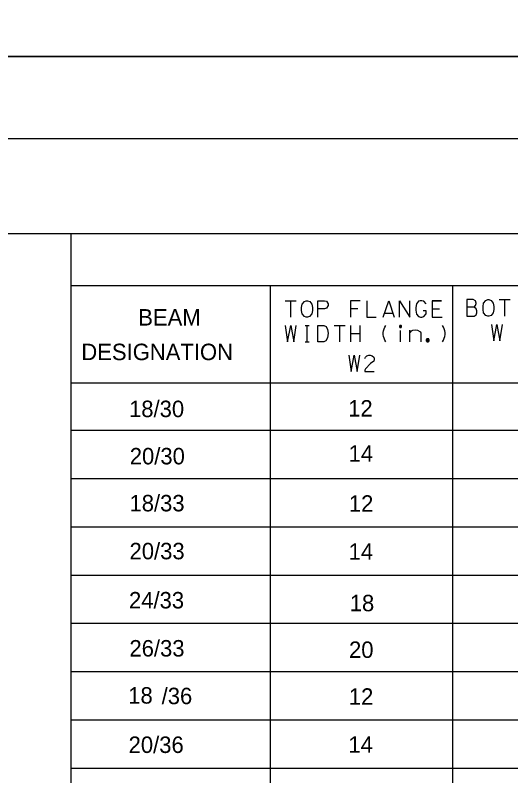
# Model space of a CAD drawing. Extents: x 635698 to 639877, y 296617 to 300175.
# Drawn here: x 638998.6 to 639089, y 299314.6 to 299453.3 of the extents above; entities that cross this region are included whole.
import ezdxf

# ---------------------------------------------------------------- set-up
doc = ezdxf.new("R2010")
doc.units = 0
for name, color, linetype in [('1', 7, 'Continuous'), ('2', 7, 'Continuous'), ('3', 7, 'Continuous'), ('PLT-BNDY', 7, 'Continuous')]:
    doc.layers.add(name, color=color, linetype=linetype)

msp = doc.modelspace()

# ---------------------------------------------------------------- linework, layer by layer
at = {"layer": '1'}
for p, q in [((639412.37, 299413.41), (638860.56, 299413.41)), ((639008.77, 299413.41), (639008.77, 299201.54)), ((639412.37, 299403.96), (639008.77, 299403.96)), ((639087.15, 299403.96), (639008.77, 299403.96)), ((639045.07, 299403.96), (639045.07, 299201.54)), ((639078.35, 299403.96), (639078.35, 299201.54)), ((639087.15, 299386.22), (639008.77, 299386.22)), ((639412.37, 299386.22), (639083.86, 299386.22)), ((639087.15, 299377.56), (639008.77, 299377.56)), ((639412.37, 299377.56), (639085.46, 299377.56)), ((639087.15, 299368.76), (639008.77, 299368.76)), ((639412.37, 299368.76), (639084.54, 299368.76)), ((639087.15, 299359.95), (639008.77, 299359.95)), ((639412.37, 299359.95), (639085.23, 299359.95)), ((639412.37, 299351.15), (639008.77, 299351.15)), ((639412.37, 299342.35), (639008.77, 299342.35)), ((639412.37, 299333.55), (639008.77, 299333.55)), ((639412.37, 299324.75), (639008.77, 299324.75)), ((639412.37, 299315.95), (639008.77, 299315.95))]:
    msp.add_line(p, q, dxfattribs=at)
for points in [[(639047.86, 299401.24), (639049.84, 299401.24)], [(639048.85, 299398.24), (639048.85, 299401.24)], [(639048.85, 299398.24), (639048.85, 299401.24)], [(639051.69, 299401.24), (639051.92, 299401.24), (639052.32, 299401.08), (639052.7, 299400.58), (639052.8, 299399.99), (639052.8, 299399.45), (639052.7, 299398.86), (639052.3, 299398.36), (639051.92, 299398.24), (639051.69, 299398.24), (639051.33, 299398.36), (639050.93, 299398.86), (639050.84, 299399.45), (639050.84, 299399.99), (639050.93, 299400.61), (639051.33, 299401.1), (639051.69, 299401.24)], [(639053.81, 299398.24), (639053.81, 299401.24), (639055.02, 299401.24), (639055.37, 299401.13), (639055.68, 299400.65), (639055.68, 299400.37), (639055.4, 299399.9), (639055.02, 299399.78), (639053.81, 299399.78)], [(639061.49, 299401.24), (639059.77, 299401.24), (639059.77, 299398.24)], [(639062.74, 299401.24), (639062.74, 299398.24), (639064.44, 299398.24)], [(639065.72, 299398.24), (639066.71, 299401.24), (639067.68, 299398.24)], [(639068.7, 299398.24), (639068.7, 299401.24), (639070.56, 299398.24), (639070.56, 299401.24)], [(639073.54, 299400.65), (639073.14, 299401.15), (639072.76, 299401.24), (639072.48, 299401.24), (639072.17, 299401.15), (639071.77, 299400.65), (639071.67, 299400.02), (639071.67, 299399.52), (639071.79, 299398.81), (639072.14, 299398.34), (639072.5, 299398.24), (639072.76, 299398.24), (639073.14, 299398.34), (639073.54, 299398.83), (639073.54, 299399.42), (639073.02, 299399.42)], [(639076.37, 299401.24), (639074.65, 299401.24), (639074.65, 299398.24), (639076.49, 299398.24)], [(639074.65, 299401.24), (639076.37, 299401.24)], [(639082.28, 299400.06), (639082.54, 299400.34), (639082.66, 299400.7), (639082.66, 299400.82), (639082.54, 299401.22), (639082.14, 299401.43), (639080.93, 299401.43), (639080.93, 299398.43), (639082.28, 299398.43), (639082.66, 299398.64), (639082.8, 299399.04), (639082.8, 299399.4), (639082.66, 299399.75), (639082.28, 299400.06), (639080.93, 299400.06)], [(639084.76, 299401.43), (639084.99, 299401.43), (639085.4, 299401.26), (639085.77, 299400.77), (639085.87, 299400.18), (639085.87, 299399.63), (639085.77, 299399.04), (639085.37, 299398.55), (639084.99, 299398.43), (639084.76, 299398.43), (639084.4, 299398.55), (639084, 299399.04), (639083.91, 299399.63), (639083.91, 299400.18), (639084, 299400.79), (639084.4, 299401.29), (639084.76, 299401.43)], [(639086.88, 299401.43), (639088.87, 299401.43)], [(639087.88, 299398.43), (639087.88, 299401.43)], [(639087.88, 299398.43), (639087.88, 299401.43)], [(639061.09, 299399.78), (639059.77, 299399.78)], [(639074.65, 299399.76), (639076, 299399.76)], [(639074.65, 299399.76), (639076, 299399.76)], [(639065.96, 299398.95), (639067.44, 299398.95)], [(639047.86, 299396.74), (639048.29, 299393.74), (639048.85, 299396.74), (639049.4, 299393.74), (639049.87, 299396.74)], [(639051.5, 299396.74), (639052.21, 299396.74)], [(639051.85, 299393.74), (639051.85, 299396.74)], [(639053.81, 299396.74), (639054.9, 299396.74), (639055.3, 299396.53), (639055.56, 299396.01), (639055.68, 299395.32), (639055.54, 299394.47), (639055.28, 299393.95), (639054.9, 299393.74), (639053.81, 299393.74), (639053.81, 299396.74)], [(639056.79, 299396.74), (639058.77, 299396.74)], [(639057.78, 299393.74), (639057.78, 299396.74)], [(639057.78, 299393.74), (639057.78, 299396.74)], [(639059.77, 299396.74), (639059.77, 299393.74)], [(639061.47, 299396.74), (639061.47, 299393.74)], [(639066.19, 299393.74), (639066, 299394.05), (639065.86, 299394.38), (639065.77, 299394.71), (639065.72, 299395.06), (639065.72, 299395.42), (639065.77, 299395.77), (639065.86, 299396.1), (639066, 299396.43), (639066.19, 299396.74)], [(639069.07, 299396.54), (639069.07, 299396.56), (639069.06, 299396.58), (639069.06, 299396.6), (639069.05, 299396.62), (639069.04, 299396.64), (639069.03, 299396.66), (639069.02, 299396.68), (639069, 299396.69), (639068.99, 299396.7), (639068.97, 299396.71), (639068.95, 299396.72), (639068.93, 299396.73), (639068.91, 299396.74), (639068.89, 299396.74), (639068.87, 299396.74), (639068.85, 299396.74), (639068.83, 299396.74), (639068.81, 299396.73), (639068.79, 299396.72), (639068.77, 299396.71), (639068.75, 299396.7), (639068.74, 299396.69), (639068.72, 299396.68), (639068.71, 299396.66), (639068.7, 299396.64), (639068.69, 299396.62), (639068.68, 299396.6), (639068.68, 299396.58), (639068.67, 299396.56), (639068.67, 299396.54), (639068.67, 299396.52), (639068.68, 299396.5), (639068.68, 299396.48), (639068.69, 299396.46), (639068.7, 299396.44), (639068.71, 299396.43), (639068.72, 299396.41), (639068.74, 299396.4), (639068.75, 299396.38), (639068.77, 299396.37), (639068.79, 299396.36), (639068.81, 299396.35), (639068.83, 299396.35), (639068.85, 299396.35), (639068.87, 299396.34), (639068.89, 299396.35), (639068.91, 299396.35), (639068.93, 299396.35), (639068.95, 299396.36), (639068.97, 299396.37), (639068.99, 299396.38), (639069, 299396.4), (639069.02, 299396.41), (639069.03, 299396.43), (639069.04, 299396.44), (639069.05, 299396.46), (639069.06, 299396.48), (639069.06, 299396.5), (639069.07, 299396.52), (639069.07, 299396.54)], [(639076.52, 299393.74), (639076.71, 299394.05), (639076.85, 299394.38), (639076.95, 299394.71), (639077, 299395.06), (639077, 299395.42), (639076.95, 299395.77), (639076.85, 299396.1), (639076.71, 299396.43), (639076.52, 299396.74)], [(639085.44, 299396.93), (639085.86, 299393.93), (639086.43, 299396.93), (639086.97, 299393.93), (639087.45, 299396.93)], [(639069.01, 299396.54), (639069.01, 299396.56), (639069, 299396.57), (639069, 299396.59), (639069, 299396.6), (639068.99, 299396.61), (639068.98, 299396.62), (639068.97, 299396.63), (639068.96, 299396.65), (639068.95, 299396.65), (639068.94, 299396.66), (639068.93, 299396.67), (639068.91, 299396.67), (639068.9, 299396.68), (639068.88, 299396.68), (639068.87, 299396.68), (639068.86, 299396.68), (639068.84, 299396.68), (639068.83, 299396.67), (639068.81, 299396.67), (639068.8, 299396.66), (639068.79, 299396.65), (639068.78, 299396.65), (639068.77, 299396.63), (639068.76, 299396.62), (639068.75, 299396.61), (639068.74, 299396.6), (639068.74, 299396.59), (639068.73, 299396.57), (639068.73, 299396.56), (639068.73, 299396.54), (639068.73, 299396.53), (639068.73, 299396.51), (639068.74, 299396.5), (639068.74, 299396.49), (639068.75, 299396.47), (639068.76, 299396.46), (639068.77, 299396.45), (639068.78, 299396.44), (639068.79, 299396.43), (639068.8, 299396.42), (639068.81, 299396.42), (639068.83, 299396.41), (639068.84, 299396.41), (639068.86, 299396.41), (639068.87, 299396.4), (639068.88, 299396.41), (639068.9, 299396.41), (639068.91, 299396.41), (639068.93, 299396.42), (639068.94, 299396.42), (639068.95, 299396.43), (639068.96, 299396.44), (639068.97, 299396.45), (639068.98, 299396.46), (639068.99, 299396.47), (639069, 299396.49), (639069, 299396.5), (639069, 299396.51), (639069.01, 299396.53), (639069.01, 299396.54)], [(639068.95, 299396.54), (639068.95, 299396.55), (639068.95, 299396.56), (639068.94, 299396.57), (639068.94, 299396.57), (639068.94, 299396.58), (639068.93, 299396.59), (639068.93, 299396.59), (639068.92, 299396.6), (639068.92, 299396.61), (639068.91, 299396.61), (639068.9, 299396.61), (639068.89, 299396.62), (639068.89, 299396.62), (639068.88, 299396.62), (639068.87, 299396.62), (639068.86, 299396.62), (639068.85, 299396.62), (639068.85, 299396.62), (639068.84, 299396.61), (639068.83, 299396.61), (639068.82, 299396.61), (639068.82, 299396.6), (639068.81, 299396.59), (639068.81, 299396.59), (639068.8, 299396.58), (639068.8, 299396.57), (639068.8, 299396.57), (639068.79, 299396.56), (639068.79, 299396.55), (639068.79, 299396.54), (639068.79, 299396.53), (639068.79, 299396.53), (639068.8, 299396.52), (639068.8, 299396.51), (639068.8, 299396.5), (639068.81, 299396.5), (639068.81, 299396.49), (639068.82, 299396.48), (639068.82, 299396.48), (639068.83, 299396.47), (639068.84, 299396.47), (639068.85, 299396.47), (639068.85, 299396.47), (639068.86, 299396.47), (639068.87, 299396.46), (639068.88, 299396.47), (639068.89, 299396.47), (639068.89, 299396.47), (639068.9, 299396.47), (639068.91, 299396.47), (639068.92, 299396.48), (639068.92, 299396.48), (639068.93, 299396.49), (639068.93, 299396.5), (639068.94, 299396.5), (639068.94, 299396.51), (639068.94, 299396.52), (639068.95, 299396.53), (639068.95, 299396.53), (639068.95, 299396.54)], [(639068.89, 299396.54), (639068.89, 299396.54), (639068.89, 299396.55), (639068.89, 299396.55), (639068.89, 299396.55), (639068.89, 299396.55), (639068.88, 299396.55), (639068.88, 299396.55), (639068.88, 299396.56), (639068.88, 299396.56), (639068.88, 299396.56), (639068.88, 299396.56), (639068.88, 299396.56), (639068.87, 299396.56), (639068.87, 299396.56), (639068.87, 299396.56), (639068.87, 299396.56), (639068.87, 299396.56), (639068.86, 299396.56), (639068.86, 299396.56), (639068.86, 299396.56), (639068.86, 299396.56), (639068.86, 299396.56), (639068.86, 299396.55), (639068.86, 299396.55), (639068.85, 299396.55), (639068.85, 299396.55), (639068.85, 299396.55), (639068.85, 299396.55), (639068.85, 299396.54), (639068.85, 299396.54), (639068.85, 299396.54), (639068.85, 299396.54), (639068.85, 299396.54), (639068.85, 299396.54), (639068.85, 299396.53), (639068.86, 299396.53), (639068.86, 299396.53), (639068.86, 299396.53), (639068.86, 299396.53), (639068.86, 299396.53), (639068.86, 299396.53), (639068.86, 299396.53), (639068.87, 299396.53), (639068.87, 299396.52), (639068.87, 299396.52), (639068.87, 299396.52), (639068.87, 299396.53), (639068.88, 299396.53), (639068.88, 299396.53), (639068.88, 299396.53), (639068.88, 299396.53), (639068.88, 299396.53), (639068.88, 299396.53), (639068.88, 299396.53), (639068.89, 299396.53), (639068.89, 299396.54), (639068.89, 299396.54), (639068.89, 299396.54), (639068.89, 299396.54), (639068.89, 299396.54)], [(639068.87, 299393.74), (639068.87, 299395.82)], [(639070.57, 299395.37), (639070.74, 299395.58), (639070.9, 299395.75), (639071.11, 299395.84), (639071.59, 299395.91), (639071.99, 299395.84), (639072.39, 299395.65), (639072.51, 299395.54), (639072.58, 299395.35), (639072.58, 299393.74)], [(639070.57, 299393.74), (639070.57, 299395.84)], [(639059.77, 299395.23), (639061.47, 299395.23)], [(639074.12, 299394.03), (639074.12, 299394.06), (639074.11, 299394.09), (639074.1, 299394.11), (639074.09, 299394.14), (639074.08, 299394.17), (639074.06, 299394.19), (639074.04, 299394.22), (639074.02, 299394.24), (639074, 299394.26), (639073.97, 299394.27), (639073.95, 299394.29), (639073.92, 299394.3), (639073.89, 299394.3), (639073.86, 299394.31), (639073.83, 299394.31), (639073.8, 299394.31), (639073.77, 299394.3), (639073.74, 299394.3), (639073.72, 299394.29), (639073.69, 299394.27), (639073.66, 299394.26), (639073.64, 299394.24), (639073.62, 299394.22), (639073.6, 299394.19), (639073.59, 299394.17), (639073.57, 299394.14), (639073.56, 299394.11), (639073.55, 299394.09), (639073.55, 299394.06), (639073.55, 299394.03), (639073.55, 299394), (639073.55, 299393.97), (639073.56, 299393.94), (639073.57, 299393.91), (639073.59, 299393.88), (639073.6, 299393.86), (639073.62, 299393.83), (639073.64, 299393.81), (639073.66, 299393.79), (639073.69, 299393.78), (639073.72, 299393.77), (639073.74, 299393.75), (639073.77, 299393.75), (639073.8, 299393.74), (639073.83, 299393.74), (639073.86, 299393.74), (639073.89, 299393.75), (639073.92, 299393.75), (639073.95, 299393.77), (639073.97, 299393.78), (639074, 299393.79), (639074.02, 299393.81), (639074.04, 299393.83), (639074.06, 299393.86), (639074.08, 299393.88), (639074.09, 299393.91), (639074.1, 299393.94), (639074.11, 299393.97), (639074.12, 299394), (639074.12, 299394.03)], [(639074.06, 299394.03), (639074.06, 299394.05), (639074.05, 299394.07), (639074.05, 299394.1), (639074.04, 299394.12), (639074.03, 299394.14), (639074.01, 299394.16), (639074, 299394.18), (639073.98, 299394.19), (639073.96, 299394.21), (639073.94, 299394.22), (639073.92, 299394.23), (639073.9, 299394.24), (639073.88, 299394.25), (639073.86, 299394.25), (639073.83, 299394.25), (639073.81, 299394.25), (639073.79, 299394.25), (639073.76, 299394.24), (639073.74, 299394.23), (639073.72, 299394.22), (639073.7, 299394.21), (639073.68, 299394.19), (639073.67, 299394.18), (639073.65, 299394.16), (639073.64, 299394.14), (639073.63, 299394.12), (639073.62, 299394.1), (639073.61, 299394.07), (639073.61, 299394.05), (639073.61, 299394.03), (639073.61, 299394), (639073.61, 299393.98), (639073.62, 299393.96), (639073.63, 299393.93), (639073.64, 299393.91), (639073.65, 299393.89), (639073.67, 299393.88), (639073.68, 299393.86), (639073.7, 299393.84), (639073.72, 299393.83), (639073.74, 299393.82), (639073.76, 299393.81), (639073.79, 299393.81), (639073.81, 299393.8), (639073.83, 299393.8), (639073.86, 299393.8), (639073.88, 299393.81), (639073.9, 299393.81), (639073.92, 299393.82), (639073.94, 299393.83), (639073.96, 299393.84), (639073.98, 299393.86), (639074, 299393.88), (639074.01, 299393.89), (639074.03, 299393.91), (639074.04, 299393.93), (639074.05, 299393.96), (639074.05, 299393.98), (639074.06, 299394), (639074.06, 299394.03)], [(639074, 299394.03), (639074, 299394.04), (639073.99, 299394.06), (639073.99, 299394.08), (639073.98, 299394.09), (639073.98, 299394.11), (639073.97, 299394.12), (639073.96, 299394.14), (639073.94, 299394.15), (639073.93, 299394.16), (639073.91, 299394.17), (639073.9, 299394.18), (639073.88, 299394.18), (639073.87, 299394.19), (639073.85, 299394.19), (639073.83, 299394.19), (639073.82, 299394.19), (639073.8, 299394.19), (639073.78, 299394.18), (639073.77, 299394.18), (639073.75, 299394.17), (639073.74, 299394.16), (639073.72, 299394.15), (639073.71, 299394.14), (639073.7, 299394.12), (639073.69, 299394.11), (639073.68, 299394.09), (639073.68, 299394.08), (639073.67, 299394.06), (639073.67, 299394.04), (639073.67, 299394.03), (639073.67, 299394.01), (639073.67, 299393.99), (639073.68, 299393.97), (639073.68, 299393.96), (639073.69, 299393.94), (639073.7, 299393.93), (639073.71, 299393.92), (639073.72, 299393.9), (639073.74, 299393.89), (639073.75, 299393.88), (639073.77, 299393.87), (639073.78, 299393.87), (639073.8, 299393.86), (639073.82, 299393.86), (639073.83, 299393.86), (639073.85, 299393.86), (639073.87, 299393.86), (639073.88, 299393.87), (639073.9, 299393.87), (639073.91, 299393.88), (639073.93, 299393.89), (639073.94, 299393.9), (639073.96, 299393.92), (639073.97, 299393.93), (639073.98, 299393.94), (639073.98, 299393.96), (639073.99, 299393.97), (639073.99, 299393.99), (639074, 299394.01), (639074, 299394.03)], [(639073.94, 299394.03), (639073.94, 299394.04), (639073.94, 299394.05), (639073.93, 299394.06), (639073.93, 299394.07), (639073.92, 299394.08), (639073.92, 299394.09), (639073.91, 299394.1), (639073.9, 299394.1), (639073.89, 299394.11), (639073.88, 299394.12), (639073.87, 299394.12), (639073.86, 299394.13), (639073.85, 299394.13), (639073.84, 299394.13), (639073.83, 299394.13), (639073.82, 299394.13), (639073.81, 299394.13), (639073.8, 299394.13), (639073.79, 299394.12), (639073.78, 299394.12), (639073.77, 299394.11), (639073.76, 299394.1), (639073.75, 299394.1), (639073.75, 299394.09), (639073.74, 299394.08), (639073.74, 299394.07), (639073.73, 299394.06), (639073.73, 299394.05), (639073.73, 299394.04), (639073.73, 299394.03), (639073.73, 299394.01), (639073.73, 299394), (639073.73, 299393.99), (639073.74, 299393.98), (639073.74, 299393.97), (639073.75, 299393.96), (639073.75, 299393.96), (639073.76, 299393.95), (639073.77, 299393.94), (639073.78, 299393.93), (639073.79, 299393.93), (639073.8, 299393.93), (639073.81, 299393.92), (639073.82, 299393.92), (639073.83, 299393.92), (639073.84, 299393.92), (639073.85, 299393.92), (639073.86, 299393.93), (639073.87, 299393.93), (639073.88, 299393.93), (639073.89, 299393.94), (639073.9, 299393.95), (639073.91, 299393.96), (639073.92, 299393.96), (639073.92, 299393.97), (639073.93, 299393.98), (639073.93, 299393.99), (639073.94, 299394), (639073.94, 299394.01), (639073.94, 299394.03)], [(639073.88, 299394.03), (639073.88, 299394.03), (639073.88, 299394.03), (639073.88, 299394.04), (639073.87, 299394.04), (639073.87, 299394.05), (639073.87, 299394.05), (639073.87, 299394.06), (639073.86, 299394.06), (639073.86, 299394.06), (639073.85, 299394.06), (639073.85, 299394.07), (639073.85, 299394.07), (639073.84, 299394.07), (639073.84, 299394.07), (639073.83, 299394.07), (639073.83, 299394.07), (639073.82, 299394.07), (639073.82, 299394.07), (639073.81, 299394.07), (639073.81, 299394.06), (639073.81, 299394.06), (639073.8, 299394.06), (639073.8, 299394.06), (639073.8, 299394.05), (639073.79, 299394.05), (639073.79, 299394.04), (639073.79, 299394.04), (639073.79, 299394.03), (639073.79, 299394.03), (639073.79, 299394.03), (639073.79, 299394.02), (639073.79, 299394.02), (639073.79, 299394.01), (639073.79, 299394.01), (639073.79, 299394), (639073.8, 299394), (639073.8, 299394), (639073.8, 299393.99), (639073.81, 299393.99), (639073.81, 299393.99), (639073.81, 299393.98), (639073.82, 299393.98), (639073.82, 299393.98), (639073.83, 299393.98), (639073.83, 299393.98), (639073.84, 299393.98), (639073.84, 299393.98), (639073.85, 299393.98), (639073.85, 299393.98), (639073.85, 299393.99), (639073.86, 299393.99), (639073.86, 299393.99), (639073.87, 299394), (639073.87, 299394), (639073.87, 299394), (639073.87, 299394.01), (639073.88, 299394.01), (639073.88, 299394.02), (639073.88, 299394.02), (639073.88, 299394.03)], [(639051.5, 299393.74), (639052.21, 299393.74)], [(639059.42, 299391.3), (639059.84, 299388.3), (639060.41, 299391.3), (639060.95, 299388.3), (639061.43, 299391.3)], [(639062.39, 299390.69), (639062.49, 299390.97), (639062.75, 299391.2), (639063.1, 299391.3), (639063.36, 299391.3), (639063.72, 299391.2), (639063.98, 299390.95), (639064.09, 299390.69), (639064.09, 299390.43), (639064, 299390.21), (639063.41, 299389.76), (639062.49, 299388.82), (639062.39, 299388.58), (639062.39, 299388.3), (639064.09, 299388.3)]]:
    msp.add_lwpolyline(points, dxfattribs=at)
at = {"layer": '2'}
msp.add_line((638842.3, 299430.8), (639628.3, 299430.8), dxfattribs=at)
at = {"layer": 'PLT-BNDY'}
for points in [[(638802.3, 300039.8), (639643.3, 300039.8), (639643.3, 299445.8), (638802.3, 299445.8)], [(638802.3, 299445.8), (639643.3, 299445.8), (639643.3, 298851.8), (638802.3, 298851.8)]]:
    msp.add_lwpolyline(points, close=True, dxfattribs=at)

# ---------------------------------------------------------------- texts
at = {"layer": '3'}
for s, height, p in [('BEAM', 3.001, (639021.05, 299396.71)), ('DESIGNATION', 3.001, (639010.67, 299390.4)), ('18/30', 3.002, (639019.37, 299380.01)), ('12', 3.001, (639059.32, 299380.11)), ('20/30', 3.002, (639019.5, 299371.39)), ('14', 3.001, (639059.41, 299371.89)), ('18/33', 3.002, (639019.45, 299362.82)), ('12', 3.001, (639059.45, 299362.76)), ('20/33', 3.002, (639019.46, 299354.08)), ('14', 3.001, (639059.41, 299353.99)), ('24/33', 3.002, (639019.36, 299345.12)), ('18', 3.001, (639059.61, 299344.6)), ('26/33', 3.002, (639019.44, 299336.35)), ('20', 3.001, (639059.48, 299336.09)), ('18', 3.002, (639019.22, 299327.76)), ('/36', 3.002, (639025.31, 299327.66)), ('12', 3.001, (639059.44, 299327.55)), ('20/36', 3.002, (639019.29, 299318.76)), ('14', 3.001, (639059.36, 299318.79))]:
    msp.add_text(s, height=height, dxfattribs=at).set_placement(p)

doc.saveas('drawing.dxf')
